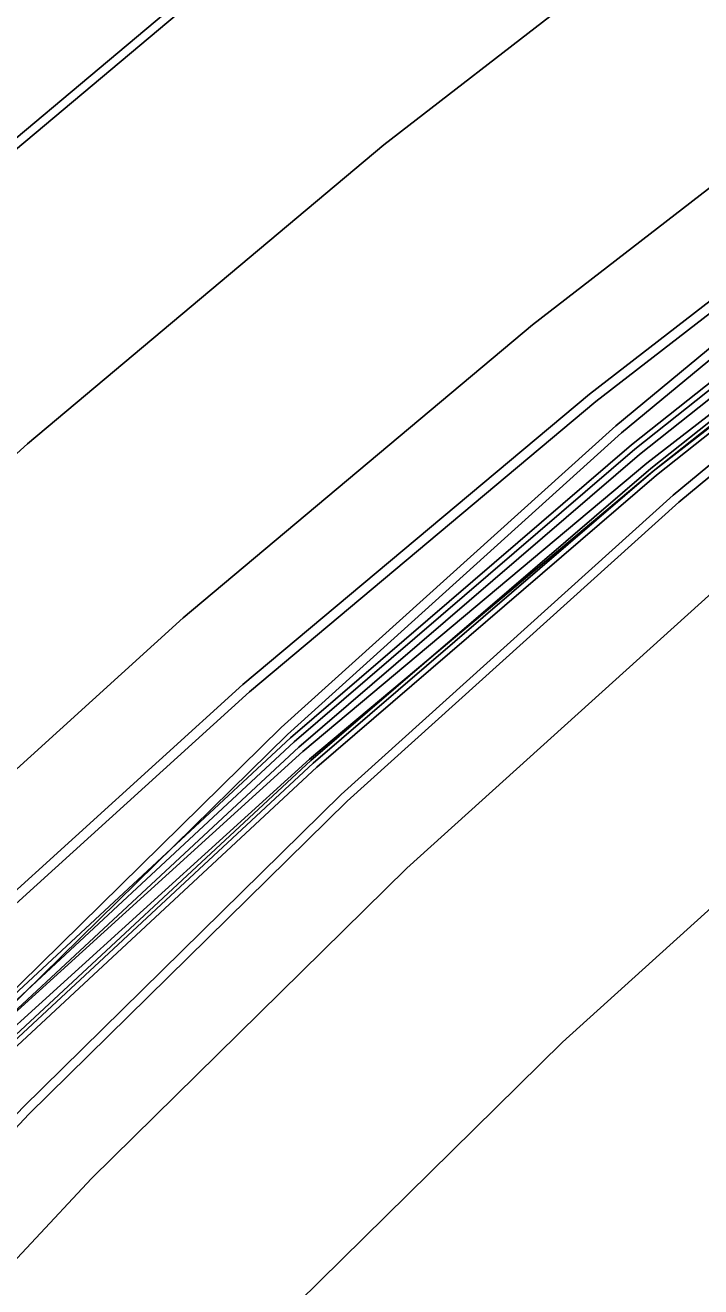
# Model space of a CAD drawing. Extents: x 1797478 to 1808916, y 246529 to 250952.
# Drawn here: x 1798389.2 to 1798426.9, y 250721.2 to 250791.5 of the extents above; entities that cross this region are included whole.
import ezdxf

# ---------------------------------------------------------------- set-up
doc = ezdxf.new("R2010")
doc.units = 0
for name, color, linetype in [('1', 7, 'Continuous'), ('DRAINAGE', 7, 'Continuous'), ('EDPV-LINE', 7, 'Continuous'), ('SHDR-UPAV', 7, 'Continuous')]:
    doc.layers.add(name, color=color, linetype=linetype)

msp = doc.modelspace()

# ---------------------------------------------------------------- linework, layer by layer
for points in [[(1798137.152, 250477.035), (1798150.063, 250499.379), (1798160.618, 250517.023), (1798163.502, 250521.408), (1798177.914, 250542.82), (1798192.697, 250563.96), (1798207.845, 250584.822), (1798223.352, 250605.398), (1798239.214, 250625.684), (1798255.423, 250645.672), (1798271.973, 250665.357), (1798288.86, 250684.732), (1798306.076, 250703.792), (1798318.348, 250716.974), (1798323.774, 250722.698), (1798324.768, 250723.741), (1798342.204, 250741.687), (1798360.959, 250760.319), (1798380.381, 250778.247), (1798400.622, 250795.235), (1798421.502, 250811.412), (1798442.988, 250826.755)], [(1798137.555, 250476.807), (1798150.461, 250499.144), (1798161.014, 250516.783), (1798163.896, 250521.166), (1798178.304, 250542.572), (1798193.083, 250563.705), (1798208.227, 250584.56), (1798223.73, 250605.131), (1798239.587, 250625.41), (1798255.791, 250645.392), (1798272.337, 250665.07), (1798289.219, 250684.439), (1798306.43, 250703.494), (1798318.698, 250716.671), (1798324.12, 250722.392), (1798325.114, 250723.434), (1798342.538, 250741.367), (1798361.281, 250759.986), (1798380.689, 250777.902), (1798400.917, 250794.878), (1798421.783, 250811.044), (1798443.254, 250826.376)], [(1798137.555, 250476.807), (1798150.461, 250499.144), (1798161.014, 250516.783), (1798163.896, 250521.166), (1798178.304, 250542.572), (1798193.083, 250563.705), (1798208.227, 250584.56), (1798223.73, 250605.131), (1798239.587, 250625.41), (1798255.791, 250645.392), (1798272.337, 250665.07), (1798289.219, 250684.439), (1798306.43, 250703.494), (1798318.698, 250716.671), (1798324.12, 250722.392), (1798325.114, 250723.434), (1798342.538, 250741.367), (1798361.281, 250759.986), (1798380.689, 250777.902), (1798400.917, 250794.878), (1798421.783, 250811.044), (1798443.254, 250826.376)], [(1798171.14, 250486.962), (1798181.526, 250504.324), (1798184.213, 250508.73), (1798197.652, 250530.274), (1798211.453, 250551.589), (1798225.613, 250572.667), (1798240.126, 250593.503), (1798254.989, 250614.091), (1798270.198, 250634.425), (1798285.748, 250654.499), (1798301.635, 250674.308), (1798317.854, 250693.845), (1798329.43, 250707.388), (1798334.495, 250713.213), (1798335.423, 250714.274), (1798351.72, 250732.581), (1798370.166, 250750.792), (1798389.352, 250768.208), (1798409.195, 250784.853), (1798429.663, 250800.703)], [(1798171.14, 250486.962), (1798181.526, 250504.324), (1798184.213, 250508.73), (1798197.652, 250530.274), (1798211.453, 250551.589), (1798225.613, 250572.667), (1798240.126, 250593.503), (1798254.989, 250614.091), (1798270.198, 250634.425), (1798285.748, 250654.499), (1798301.635, 250674.308), (1798317.854, 250693.845), (1798329.43, 250707.388), (1798334.495, 250713.213), (1798335.423, 250714.274), (1798351.72, 250732.581), (1798370.166, 250750.792), (1798389.352, 250768.208), (1798409.195, 250784.853), (1798429.663, 250800.703)], [(1798171.14, 250486.962), (1798181.526, 250504.324), (1798184.213, 250508.73), (1798197.652, 250530.274), (1798211.453, 250551.589), (1798225.613, 250572.667), (1798240.126, 250593.503), (1798254.989, 250614.091), (1798270.198, 250634.425), (1798285.748, 250654.499), (1798301.635, 250674.308), (1798317.854, 250693.845), (1798329.43, 250707.388), (1798334.495, 250713.213), (1798335.423, 250714.274), (1798351.72, 250732.581), (1798370.166, 250750.792), (1798389.352, 250768.208), (1798409.195, 250784.853), (1798429.663, 250800.703)], [(1798171.14, 250486.962), (1798181.526, 250504.324), (1798184.213, 250508.73), (1798197.652, 250530.274), (1798211.453, 250551.589), (1798225.613, 250572.667), (1798240.126, 250593.503), (1798254.989, 250614.091), (1798270.198, 250634.425), (1798285.748, 250654.499), (1798301.635, 250674.308), (1798317.854, 250693.845), (1798329.43, 250707.388), (1798334.495, 250713.213), (1798335.423, 250714.274), (1798351.72, 250732.581), (1798370.166, 250750.792), (1798389.352, 250768.208), (1798409.195, 250784.853), (1798429.663, 250800.703)], [(1798181.479, 250480.87), (1798191.782, 250498.094), (1798194.448, 250502.465), (1798207.78, 250523.837), (1798221.471, 250544.982), (1798235.517, 250565.892), (1798249.914, 250586.561), (1798264.659, 250606.985), (1798279.746, 250627.157), (1798295.172, 250647.07), (1798310.932, 250666.721), (1798327.022, 250686.102), (1798338.561, 250699.488), (1798343.621, 250705.138), (1798344.552, 250706.163), (1798361.06, 250723.643), (1798379.201, 250741.444), (1798398.015, 250758.513), (1798417.472, 250774.828), (1798437.543, 250790.362)], [(1798181.479, 250480.87), (1798191.782, 250498.094), (1798194.448, 250502.465), (1798207.78, 250523.837), (1798221.471, 250544.982), (1798235.517, 250565.892), (1798249.914, 250586.561), (1798264.659, 250606.985), (1798279.746, 250627.157), (1798295.172, 250647.07), (1798310.932, 250666.721), (1798327.022, 250686.102), (1798338.561, 250699.488), (1798343.621, 250705.138), (1798344.552, 250706.163), (1798361.06, 250723.643), (1798379.201, 250741.444), (1798398.015, 250758.513), (1798417.472, 250774.828), (1798437.543, 250790.362)], [(1798181.479, 250480.87), (1798191.782, 250498.094), (1798194.448, 250502.465), (1798207.78, 250523.837), (1798221.471, 250544.982), (1798235.517, 250565.892), (1798249.914, 250586.561), (1798264.659, 250606.985), (1798279.746, 250627.157), (1798295.172, 250647.07), (1798310.932, 250666.721), (1798327.022, 250686.102), (1798338.561, 250699.488), (1798343.621, 250705.138), (1798344.552, 250706.163), (1798361.06, 250723.643), (1798379.201, 250741.444), (1798398.015, 250758.513), (1798417.472, 250774.828), (1798437.543, 250790.362)], [(1798181.479, 250480.87), (1798191.782, 250498.094), (1798194.448, 250502.465), (1798207.78, 250523.837), (1798221.471, 250544.982), (1798235.517, 250565.892), (1798249.914, 250586.561), (1798264.659, 250606.985), (1798279.746, 250627.157), (1798295.172, 250647.07), (1798310.932, 250666.721), (1798327.022, 250686.102), (1798338.561, 250699.488), (1798343.621, 250705.138), (1798344.552, 250706.163), (1798361.06, 250723.643), (1798379.201, 250741.444), (1798398.015, 250758.513), (1798417.472, 250774.828), (1798437.543, 250790.362)], [(1798185.787, 250478.332), (1798196.056, 250495.498), (1798198.712, 250499.855), (1798212, 250521.155), (1798225.645, 250542.229), (1798239.644, 250563.069), (1798253.993, 250583.669), (1798268.688, 250604.024), (1798283.725, 250624.128), (1798299.099, 250643.975), (1798314.806, 250663.56), (1798330.842, 250682.876), (1798342.343, 250696.217), (1798347.366, 250701.825), (1798348.289, 250702.842), (1798364.673, 250720.186), (1798382.676, 250737.848), (1798401.347, 250754.785), (1798420.656, 250770.972), (1798440.573, 250786.385)], [(1798186.257, 250478.055), (1798196.522, 250495.215), (1798199.178, 250499.57), (1798212.46, 250520.863), (1798226.1, 250541.928), (1798240.094, 250562.761), (1798254.438, 250583.353), (1798269.128, 250603.701), (1798284.159, 250623.798), (1798299.528, 250643.637), (1798315.229, 250663.215), (1798331.259, 250682.524), (1798342.755, 250695.86), (1798347.775, 250701.464), (1798348.697, 250702.479), (1798365.067, 250719.809), (1798383.055, 250737.456), (1798401.71, 250754.378), (1798421.003, 250770.551), (1798440.904, 250785.952)], [(1798191.806, 250474.787), (1798202.026, 250491.872), (1798204.67, 250496.208), (1798217.895, 250517.408), (1798231.476, 250538.383), (1798245.409, 250559.124), (1798259.691, 250579.628), (1798274.317, 250599.887), (1798289.283, 250619.897), (1798304.585, 250639.651), (1798320.219, 250659.143), (1798336.179, 250678.369), (1798347.522, 250691.736), (1798352.219, 250697.532), (1798353.083, 250698.582), (1798368.5, 250716.524), (1798385.598, 250734.825), (1798403.48, 250752.398), (1798422.115, 250769.205), (1798441.467, 250785.212)], [(1798190.148, 250475.763), (1798200.382, 250492.87), (1798203.03, 250497.212), (1798216.272, 250518.44), (1798229.87, 250539.442), (1798243.822, 250560.211), (1798258.122, 250580.741), (1798272.767, 250601.027), (1798287.753, 250621.062), (1798303.075, 250640.842), (1798318.728, 250660.359), (1798334.71, 250679.61), (1798346.114, 250692.954), (1798351.032, 250698.582), (1798351.936, 250699.601), (1798367.986, 250717.016), (1798385.651, 250734.77), (1798403.996, 250751.82), (1798422.994, 250768.141), (1798442.614, 250783.707)], [(1798190.407, 250475.611), (1798200.639, 250492.715), (1798203.286, 250497.055), (1798216.525, 250518.279), (1798230.121, 250539.277), (1798244.069, 250560.041), (1798258.367, 250580.567), (1798273.009, 250600.849), (1798287.991, 250620.88), (1798303.31, 250640.656), (1798318.961, 250660.17), (1798334.939, 250679.417), (1798346.341, 250692.758), (1798351.257, 250698.383), (1798352.16, 250699.402), (1798368.203, 250716.808), (1798385.859, 250734.555), (1798404.196, 250751.597), (1798423.185, 250767.91), (1798442.796, 250783.469)], [(1798190.741, 250475.414), (1798200.97, 250492.513), (1798203.616, 250496.853), (1798216.852, 250518.071), (1798230.445, 250539.063), (1798244.39, 250559.822), (1798258.683, 250580.343), (1798273.321, 250600.619), (1798288.3, 250620.645), (1798303.615, 250640.416), (1798319.261, 250659.925), (1798335.235, 250679.166), (1798346.635, 250692.504), (1798351.55, 250698.124), (1798352.453, 250699.142), (1798368.49, 250716.534), (1798386.136, 250734.268), (1798404.462, 250751.299), (1798423.439, 250767.602), (1798443.037, 250783.152)], [(1798191.603, 250474.906), (1798201.825, 250491.994), (1798204.469, 250496.331), (1798217.696, 250517.535), (1798231.279, 250538.512), (1798245.215, 250559.257), (1798259.499, 250579.764), (1798274.127, 250600.027), (1798289.096, 250620.04), (1798304.4, 250639.797), (1798320.036, 250659.292), (1798335.999, 250678.521), (1798347.392, 250691.85), (1798352.299, 250697.461), (1798353.2, 250698.478), (1798369.212, 250715.842), (1798386.831, 250733.549), (1798405.128, 250750.554), (1798424.075, 250766.831), (1798443.643, 250782.356)], [(1798190.583, 250475.507), (1798200.814, 250492.608), (1798203.46, 250496.948), (1798216.698, 250518.169), (1798230.292, 250539.164), (1798244.238, 250559.926), (1798258.534, 250580.449), (1798273.174, 250600.728), (1798288.154, 250620.756), (1798303.471, 250640.529), (1798319.119, 250660.04), (1798335.095, 250679.285), (1798346.553, 250692.575), (1798351.535, 250698.136), (1798352.451, 250699.144), (1798368.695, 250716.338), (1798386.545, 250733.845), (1798405.056, 250750.634), (1798424.2, 250766.68), (1798443.947, 250781.958)], [(1798191.775, 250474.805), (1798201.996, 250491.89), (1798204.64, 250496.226), (1798217.865, 250517.427), (1798231.446, 250538.402), (1798245.38, 250559.145), (1798259.662, 250579.649), (1798274.288, 250599.909), (1798289.255, 250619.919), (1798304.557, 250639.673), (1798320.191, 250659.166), (1798336.152, 250678.392), (1798347.543, 250691.719), (1798352.448, 250697.329), (1798353.35, 250698.345), (1798369.357, 250715.704), (1798386.97, 250733.405), (1798405.261, 250750.405), (1798424.203, 250766.677), (1798443.765, 250782.197)], [(1798192.033, 250474.652), (1798202.252, 250491.734), (1798204.896, 250496.07), (1798218.118, 250517.266), (1798231.697, 250538.237), (1798245.628, 250558.975), (1798259.907, 250579.475), (1798274.53, 250599.731), (1798289.494, 250619.737), (1798304.793, 250639.487), (1798320.424, 250658.976), (1798336.381, 250678.198), (1798347.77, 250691.523), (1798352.673, 250697.13), (1798353.574, 250698.146), (1798369.574, 250715.497), (1798387.179, 250733.189), (1798405.461, 250750.181), (1798424.394, 250766.446), (1798443.947, 250781.959)], [(1798196.131, 250472.238), (1798206.317, 250489.266), (1798208.952, 250493.587), (1798222.132, 250514.716), (1798235.667, 250535.619), (1798249.553, 250556.29), (1798263.786, 250576.724), (1798278.362, 250596.915), (1798293.278, 250616.856), (1798308.528, 250636.543), (1798324.108, 250655.97), (1798340.014, 250675.13), (1798351.319, 250688.452), (1798355.978, 250694.206), (1798356.835, 250695.248), (1798372.127, 250713.053), (1798389.086, 250731.215), (1798406.825, 250748.655), (1798425.311, 250765.334), (1798444.51, 250781.219)], [(1798206.739, 250489.009), (1798209.374, 250493.329), (1798222.549, 250514.45), (1798236.079, 250535.346), (1798249.961, 250556.011), (1798264.189, 250576.438), (1798278.761, 250596.622), (1798293.671, 250616.557), (1798308.916, 250636.237), (1798324.491, 250655.657), (1798340.392, 250674.811), (1798351.693, 250688.129), (1798356.349, 250693.878), (1798357.205, 250694.919), (1798372.485, 250712.711), (1798389.43, 250730.86), (1798407.155, 250748.286), (1798425.626, 250764.953), (1798444.81, 250780.826)], [(1798211.013, 250486.413), (1798213.638, 250490.718), (1798226.769, 250511.768), (1798240.253, 250532.593), (1798254.088, 250553.188), (1798268.268, 250573.546), (1798282.79, 250593.661), (1798297.65, 250613.528), (1798312.843, 250633.142), (1798328.365, 250652.496), (1798344.212, 250671.585), (1798355.474, 250684.858), (1798360.093, 250690.565), (1798360.943, 250691.598), (1798376.097, 250709.254), (1798392.905, 250727.265), (1798410.487, 250744.558), (1798428.81, 250761.097)], [(1798211.013, 250486.413), (1798213.638, 250490.718), (1798226.769, 250511.768), (1798240.253, 250532.593), (1798254.088, 250553.188), (1798268.268, 250573.546), (1798282.79, 250593.661), (1798297.65, 250613.528), (1798312.843, 250633.142), (1798328.365, 250652.496), (1798344.212, 250671.585), (1798355.474, 250684.858), (1798360.093, 250690.565), (1798360.943, 250691.598), (1798376.097, 250709.254), (1798392.905, 250727.265), (1798410.487, 250744.558), (1798428.81, 250761.097)], [(1798211.013, 250486.413), (1798213.638, 250490.718), (1798226.769, 250511.768), (1798240.253, 250532.593), (1798254.088, 250553.188), (1798268.268, 250573.546), (1798282.79, 250593.661), (1798297.65, 250613.528), (1798312.843, 250633.142), (1798328.365, 250652.496), (1798344.212, 250671.585), (1798355.474, 250684.858), (1798360.093, 250690.565), (1798360.943, 250691.598), (1798376.097, 250709.254), (1798392.905, 250727.265), (1798410.487, 250744.558), (1798428.81, 250761.097)], [(1798211.013, 250486.413), (1798213.638, 250490.718), (1798226.769, 250511.768), (1798240.253, 250532.593), (1798254.088, 250553.188), (1798268.268, 250573.546), (1798282.79, 250593.661), (1798297.65, 250613.528), (1798312.843, 250633.142), (1798328.365, 250652.496), (1798344.212, 250671.585), (1798355.474, 250684.858), (1798360.093, 250690.565), (1798360.943, 250691.598), (1798376.097, 250709.254), (1798392.905, 250727.265), (1798410.487, 250744.558), (1798428.81, 250761.097)], [(1798211.013, 250486.413), (1798213.638, 250490.718), (1798226.769, 250511.768), (1798240.253, 250532.593), (1798254.088, 250553.188), (1798268.268, 250573.546), (1798282.79, 250593.661), (1798297.65, 250613.528), (1798312.843, 250633.142), (1798328.365, 250652.496), (1798344.212, 250671.585), (1798355.474, 250684.858), (1798360.093, 250690.565), (1798360.943, 250691.598), (1798376.097, 250709.254), (1798392.905, 250727.265), (1798410.487, 250744.558), (1798428.81, 250761.097)], [(1798223.873, 250484.453), (1798236.896, 250505.331), (1798250.271, 250525.986), (1798263.992, 250546.413), (1798278.056, 250566.604), (1798292.46, 250586.555), (1798307.198, 250606.26), (1798322.267, 250625.713), (1798337.663, 250644.909), (1798353.38, 250663.842), (1798364.597, 250676.966), (1798369.322, 250682.4), (1798370.184, 250683.387), (1798385.33, 250700.419), (1798401.943, 250717.912), (1798419.152, 250734.861), (1798437.089, 250751.07)], [(1798223.873, 250484.453), (1798236.896, 250505.331), (1798250.271, 250525.986), (1798263.992, 250546.413), (1798278.056, 250566.604), (1798292.46, 250586.555), (1798307.198, 250606.26), (1798322.267, 250625.713), (1798337.663, 250644.909), (1798353.38, 250663.842), (1798364.597, 250676.966), (1798369.322, 250682.4), (1798370.184, 250683.387), (1798385.33, 250700.419), (1798401.943, 250717.912), (1798419.152, 250734.861), (1798437.089, 250751.07)], [(1798223.873, 250484.453), (1798236.896, 250505.331), (1798250.271, 250525.986), (1798263.992, 250546.413), (1798278.056, 250566.604), (1798292.46, 250586.555), (1798307.198, 250606.26), (1798322.267, 250625.713), (1798337.663, 250644.909), (1798353.38, 250663.842), (1798364.597, 250676.966), (1798369.322, 250682.4), (1798370.184, 250683.387), (1798385.33, 250700.419), (1798401.943, 250717.912), (1798419.152, 250734.861), (1798437.089, 250751.07)], [(1798223.873, 250484.453), (1798236.896, 250505.331), (1798250.271, 250525.986), (1798263.992, 250546.413), (1798278.056, 250566.604), (1798292.46, 250586.555), (1798307.198, 250606.26), (1798322.267, 250625.713), (1798337.663, 250644.909), (1798353.38, 250663.842), (1798364.597, 250676.966), (1798369.322, 250682.4), (1798370.184, 250683.387), (1798385.33, 250700.419), (1798401.943, 250717.912), (1798419.152, 250734.861), (1798437.089, 250751.07)]]:
    msp.add_lwpolyline(points)
at = {"layer": '1'}
for points in [[(1798171.14, 250486.962), (1798181.526, 250504.324), (1798184.213, 250508.73), (1798197.652, 250530.274), (1798211.453, 250551.589), (1798225.613, 250572.667), (1798240.126, 250593.503), (1798254.989, 250614.091), (1798270.198, 250634.425), (1798285.748, 250654.499), (1798301.635, 250674.308), (1798317.854, 250693.845), (1798329.43, 250707.388), (1798334.495, 250713.213), (1798335.423, 250714.274), (1798351.72, 250732.581), (1798370.166, 250750.792), (1798389.352, 250768.208), (1798409.195, 250784.853), (1798429.663, 250800.703)], [(1798223.873, 250484.453), (1798236.896, 250505.331), (1798250.271, 250525.986), (1798263.992, 250546.413), (1798278.056, 250566.604), (1798292.46, 250586.555), (1798307.198, 250606.26), (1798322.267, 250625.713), (1798337.663, 250644.909), (1798353.38, 250663.842), (1798364.597, 250676.966), (1798369.322, 250682.4), (1798370.184, 250683.387), (1798385.33, 250700.419), (1798401.943, 250717.912), (1798419.152, 250734.861), (1798437.089, 250751.07)]]:
    msp.add_lwpolyline(points, dxfattribs=at)
at = {"layer": 'DRAINAGE'}
for points in [[(1798190.148, 250475.763), (1798200.382, 250492.87), (1798203.03, 250497.212), (1798216.272, 250518.44), (1798229.87, 250539.442), (1798243.822, 250560.211), (1798258.122, 250580.741), (1798272.767, 250601.027), (1798287.753, 250621.062), (1798303.075, 250640.842), (1798318.728, 250660.359), (1798334.71, 250679.61), (1798346.114, 250692.954), (1798351.032, 250698.582), (1798351.936, 250699.601), (1798367.986, 250717.016), (1798385.651, 250734.77), (1798403.996, 250751.82), (1798422.994, 250768.141), (1798442.614, 250783.707)], [(1798192.033, 250474.652), (1798202.252, 250491.734), (1798204.896, 250496.07), (1798218.118, 250517.266), (1798231.697, 250538.237), (1798245.628, 250558.975), (1798259.907, 250579.475), (1798274.53, 250599.731), (1798289.494, 250619.737), (1798304.793, 250639.487), (1798320.424, 250658.976), (1798336.381, 250678.198), (1798347.77, 250691.523), (1798352.673, 250697.13), (1798353.574, 250698.146), (1798369.574, 250715.497), (1798387.179, 250733.189), (1798405.461, 250750.181), (1798424.394, 250766.446), (1798443.947, 250781.959)]]:
    msp.add_lwpolyline(points, dxfattribs=at)
at = {"layer": 'EDPV-LINE'}
for points in [[(1798137.555, 250476.807), (1798150.461, 250499.144), (1798161.014, 250516.783), (1798163.896, 250521.166), (1798178.304, 250542.572), (1798193.083, 250563.705), (1798208.227, 250584.56), (1798223.73, 250605.131), (1798239.587, 250625.41), (1798255.791, 250645.392), (1798272.337, 250665.07), (1798289.219, 250684.439), (1798306.43, 250703.494), (1798318.698, 250716.671), (1798324.12, 250722.392), (1798325.114, 250723.434), (1798342.538, 250741.367), (1798361.281, 250759.986), (1798380.689, 250777.902), (1798400.917, 250794.878), (1798421.783, 250811.044), (1798443.254, 250826.376)], [(1798137.555, 250476.807), (1798150.461, 250499.144), (1798161.014, 250516.783), (1798163.896, 250521.166), (1798178.304, 250542.572), (1798193.083, 250563.705), (1798208.227, 250584.56), (1798223.73, 250605.131), (1798239.587, 250625.41), (1798255.791, 250645.392), (1798272.337, 250665.07), (1798289.219, 250684.439), (1798306.43, 250703.494), (1798318.698, 250716.671), (1798324.12, 250722.392), (1798325.114, 250723.434), (1798342.538, 250741.367), (1798361.281, 250759.986), (1798380.689, 250777.902), (1798400.917, 250794.878), (1798421.783, 250811.044), (1798443.254, 250826.376)], [(1798137.555, 250476.807), (1798150.461, 250499.144), (1798161.014, 250516.783), (1798163.896, 250521.166), (1798178.304, 250542.572), (1798193.083, 250563.705), (1798208.227, 250584.56), (1798223.73, 250605.131), (1798239.587, 250625.41), (1798255.791, 250645.392), (1798272.337, 250665.07), (1798289.219, 250684.439), (1798306.43, 250703.494), (1798318.698, 250716.671), (1798324.12, 250722.392), (1798325.114, 250723.434), (1798342.538, 250741.367), (1798361.281, 250759.986), (1798380.689, 250777.902), (1798400.917, 250794.878), (1798421.783, 250811.044), (1798443.254, 250826.376)], [(1798137.555, 250476.807), (1798150.461, 250499.144), (1798161.014, 250516.783), (1798163.896, 250521.166), (1798178.304, 250542.572), (1798193.083, 250563.705), (1798208.227, 250584.56), (1798223.73, 250605.131), (1798239.587, 250625.41), (1798255.791, 250645.392), (1798272.337, 250665.07), (1798289.219, 250684.439), (1798306.43, 250703.494), (1798318.698, 250716.671), (1798324.12, 250722.392), (1798325.114, 250723.434), (1798342.538, 250741.367), (1798361.281, 250759.986), (1798380.689, 250777.902), (1798400.917, 250794.878), (1798421.783, 250811.044), (1798443.254, 250826.376)], [(1798181.479, 250480.87), (1798191.782, 250498.094), (1798194.448, 250502.465), (1798207.78, 250523.837), (1798221.471, 250544.982), (1798235.517, 250565.892), (1798249.914, 250586.561), (1798264.659, 250606.985), (1798279.746, 250627.157), (1798295.172, 250647.07), (1798310.932, 250666.721), (1798327.022, 250686.102), (1798338.561, 250699.488), (1798343.621, 250705.138), (1798344.552, 250706.163), (1798361.06, 250723.643), (1798379.201, 250741.444), (1798398.015, 250758.513), (1798417.472, 250774.828), (1798437.543, 250790.362)], [(1798181.479, 250480.87), (1798191.782, 250498.094), (1798194.448, 250502.465), (1798207.78, 250523.837), (1798221.471, 250544.982), (1798235.517, 250565.892), (1798249.914, 250586.561), (1798264.659, 250606.985), (1798279.746, 250627.157), (1798295.172, 250647.07), (1798310.932, 250666.721), (1798327.022, 250686.102), (1798338.561, 250699.488), (1798343.621, 250705.138), (1798344.552, 250706.163), (1798361.06, 250723.643), (1798379.201, 250741.444), (1798398.015, 250758.513), (1798417.472, 250774.828), (1798437.543, 250790.362)], [(1798190.148, 250475.763), (1798200.382, 250492.87), (1798203.03, 250497.212), (1798216.272, 250518.44), (1798229.87, 250539.442), (1798243.822, 250560.211), (1798258.122, 250580.741), (1798272.767, 250601.027), (1798287.753, 250621.062), (1798303.075, 250640.842), (1798318.728, 250660.359), (1798334.71, 250679.61), (1798346.114, 250692.954), (1798351.032, 250698.582), (1798351.936, 250699.601), (1798367.986, 250717.016), (1798385.651, 250734.77), (1798403.996, 250751.82), (1798422.994, 250768.141), (1798442.614, 250783.707)], [(1798192.033, 250474.652), (1798202.252, 250491.734), (1798204.896, 250496.07), (1798218.118, 250517.266), (1798231.697, 250538.237), (1798245.628, 250558.975), (1798259.907, 250579.475), (1798274.53, 250599.731), (1798289.494, 250619.737), (1798304.793, 250639.487), (1798320.424, 250658.976), (1798336.381, 250678.198), (1798347.77, 250691.523), (1798352.673, 250697.13), (1798353.574, 250698.146), (1798369.574, 250715.497), (1798387.179, 250733.189), (1798405.461, 250750.181), (1798424.394, 250766.446), (1798443.947, 250781.959)], [(1798211.013, 250486.413), (1798213.638, 250490.718), (1798226.769, 250511.768), (1798240.253, 250532.593), (1798254.088, 250553.188), (1798268.268, 250573.546), (1798282.79, 250593.661), (1798297.65, 250613.528), (1798312.843, 250633.142), (1798328.365, 250652.496), (1798344.212, 250671.585), (1798355.474, 250684.858), (1798360.093, 250690.565), (1798360.943, 250691.598), (1798376.097, 250709.254), (1798392.905, 250727.265), (1798410.487, 250744.558), (1798428.81, 250761.097)]]:
    msp.add_lwpolyline(points, dxfattribs=at)
at = {"layer": 'SHDR-UPAV'}
for points in [[(1798192.249, 250474.525), (1798202.466, 250491.605), (1798205.109, 250495.939), (1798218.329, 250517.132), (1798231.906, 250538.099), (1798245.834, 250558.834), (1798260.111, 250579.33), (1798274.732, 250599.583), (1798289.693, 250619.585), (1798304.989, 250639.332), (1798320.617, 250658.818), (1798336.572, 250678.037), (1798347.911, 250691.4), (1798352.604, 250697.191), (1798353.467, 250698.241), (1798368.872, 250716.168), (1798385.955, 250734.455), (1798403.823, 250752.014), (1798422.443, 250768.808), (1798441.779, 250784.803)], [(1798192.249, 250474.525), (1798202.466, 250491.605), (1798205.109, 250495.939), (1798218.329, 250517.132), (1798231.906, 250538.099), (1798245.834, 250558.834), (1798260.111, 250579.33), (1798274.732, 250599.583), (1798289.693, 250619.585), (1798304.989, 250639.332), (1798320.617, 250658.818), (1798336.572, 250678.037), (1798347.911, 250691.4), (1798352.604, 250697.191), (1798353.467, 250698.241), (1798368.872, 250716.168), (1798385.955, 250734.455), (1798403.823, 250752.014), (1798422.443, 250768.808), (1798441.779, 250784.803)], [(1798190.095, 250475.794), (1798200.329, 250492.902), (1798202.977, 250497.244), (1798216.219, 250518.473), (1798229.819, 250539.476), (1798243.771, 250560.246), (1798258.071, 250580.777), (1798272.717, 250601.063), (1798287.703, 250621.1), (1798303.026, 250640.88), (1798318.68, 250660.399), (1798334.662, 250679.65), (1798346.124, 250692.946), (1798351.111, 250698.512), (1798352.027, 250699.52), (1798368.285, 250716.729), (1798386.151, 250734.253), (1798404.679, 250751.057), (1798423.84, 250767.117), (1798443.604, 250782.409)], [(1798190.095, 250475.794), (1798200.329, 250492.902), (1798202.977, 250497.244), (1798216.219, 250518.473), (1798229.819, 250539.476), (1798243.771, 250560.246), (1798258.071, 250580.777), (1798272.717, 250601.063), (1798287.703, 250621.1), (1798303.026, 250640.88), (1798318.68, 250660.399), (1798334.662, 250679.65), (1798346.124, 250692.946), (1798351.111, 250698.512), (1798352.027, 250699.52), (1798368.285, 250716.729), (1798386.151, 250734.253), (1798404.679, 250751.057), (1798423.84, 250767.117), (1798443.604, 250782.409)]]:
    msp.add_lwpolyline(points, dxfattribs=at)

doc.saveas('drawing.dxf')
